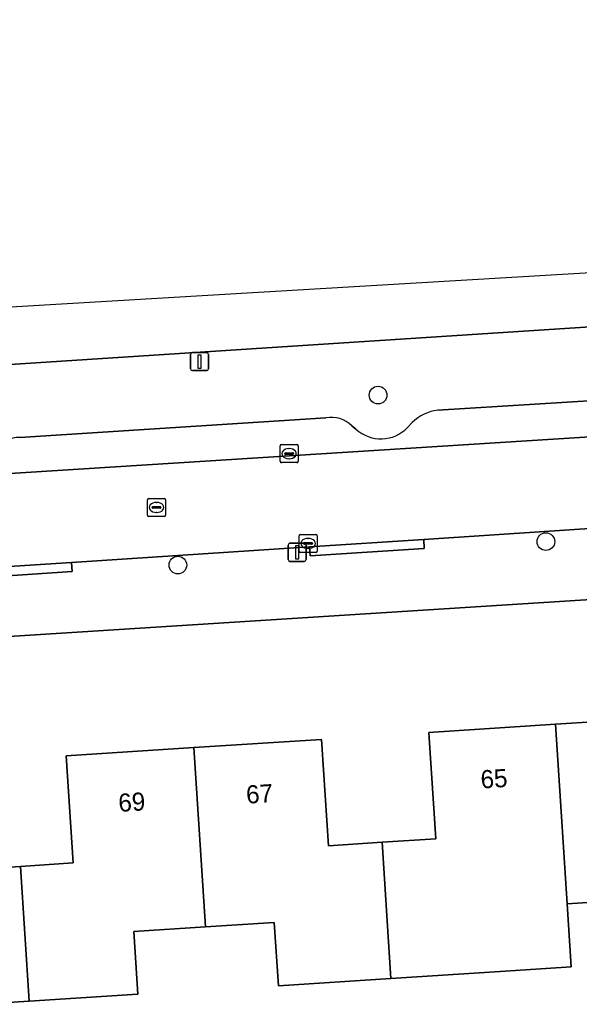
# Model space of a CAD drawing. Extents: x 159680 to 160786, y 387323 to 388340.
# Drawn here: x 160234.3 to 160265.2, y 388271.8 to 388326.4 of the extents above; entities that cross this region are included whole.
import ezdxf

# ---------------------------------------------------------------- set-up
doc = ezdxf.new("R2010")
doc.units = 0
for name, color, linetype in [('IMGEO_Boom', 7, 'Continuous'), ('IMGEO_Erf', 7, 'Continuous'), ('IMGEO_Groenvoorziening', 7, 'Continuous'), ('IMGEO_Kolk', 7, 'Continuous'), ('IMGEO_Lichtmast', 7, 'Continuous'), ('IMGEO_Pand', 7, 'Continuous'), ('IMGEO_Pand_nummerreeks', 7, 'Continuous'), ('IMGEO_Parkeervlak_open', 7, 'Continuous'), ('IMGEO_Rijbaan_lokaal_open', 7, 'Continuous'), ('IMGEO_Rijbaan_regionaal_gesloten', 7, 'Continuous'), ('IMGEO_Rioolput', 7, 'Continuous'), ('IMGEO_Voetpad_open', 7, 'Continuous')]:
    doc.layers.add(name, color=color, linetype=linetype)

msp = doc.modelspace()

# ---------------------------------------------------------------- linework, layer by layer
at = {"layer": 'IMGEO_Boom'}
for centre in [(160254.088, 388305.655), (160263.367, 388297.556), (160243.015, 388296.26)]:
    msp.add_circle(centre, 0.489, dxfattribs=at)
at = {"layer": 'IMGEO_Erf'}
for points in [[(160392.653, 388302.487), (160387.915, 388302.12), (160149.004, 388286.929)], [(160231.422, 388279.416), (160234.32, 388279.603), (160237.22, 388279.79), (160236.838, 388285.709), (160243.905, 388286.165), (160250.968, 388286.62), (160250.987, 388286.331), (160251.347, 388280.747), (160254.31, 388280.938), (160257.276, 388281.13), (160256.916, 388286.714), (160256.897, 388287.006), (160263.905, 388287.458), (160270.915, 388287.911)], [(160300.719, 388276.418), (160294.749, 388276.033), (160288.478, 388275.628), (160288.253, 388279.117), (160284.535, 388278.877), (160280.488, 388278.616), (160280.711, 388275.15), (160274.767, 388274.767), (160268.474, 388274.361), (160268.254, 388277.779), (160264.545, 388277.54), (160264.77, 388274.05), (160260.84, 388273.796), (160254.799, 388273.406), (160248.574, 388273.005), (160248.348, 388276.507), (160244.543, 388276.261), (160240.583, 388276.006), (160240.806, 388272.544), (160234.801, 388272.156), (160228.663, 388271.76)]]:
    msp.add_lwpolyline(points, dxfattribs=at)
at = {"layer": 'IMGEO_Groenvoorziening'}
for points in [[(160403.853, 388315.091), (160398.745, 388314.787), (160398.521, 388317.939), (160391.839, 388317.513), (160299.632, 388311.63), (160228.902, 388307.039), (160199.88, 388305.266), (160190.331, 388304.538)], [(160257.396, 388304.819), (160273.477, 388305.823)], [(160234.273, 388303.317), (160251.198, 388304.402)], [(160255.72, 388303.866), (160255.982, 388304.137)], [(160252.633, 388303.953), (160252.865, 388303.775)]]:
    msp.add_lwpolyline(points, dxfattribs=at)
for centre, radius, start, end in [((160257.657, 388302.471), 2.363, 96.3475, 135.1504), ((160251.489, 388302.816), 1.613, 44.8367, 100.4143), ((160254.246, 388305.278), 2.041, 227.4293, 316.2219), ((160234.308, 388301.36), 1.958, 91.0344, 136.3895)]:
    msp.add_arc(centre, radius, start, end, dxfattribs=at)
at = {"layer": 'IMGEO_Kolk'}
for p, q in [((160248.665, 388301.995), (160248.665, 388302.847)), ((160248.74, 388302.921), (160249.592, 388302.921)), ((160248.924, 388302.415), (160248.924, 388302.427)), ((160248.967, 388302.464), (160249.365, 388302.464)), ((160249.153, 388302.701), (160249.178, 388302.701)), ((160249.408, 388302.427), (160249.408, 388302.415)), ((160249.666, 388302.847), (160249.666, 388301.995)), ((160249.592, 388301.921), (160248.74, 388301.921)), ((160249.362, 388302.378), (160248.964, 388302.378)), ((160249.176, 388302.141), (160249.151, 388302.141)), ((160249.718, 388297.03), (160249.718, 388297.882)), ((160249.793, 388297.956), (160250.645, 388297.956)), ((160250.02, 388297.499), (160250.418, 388297.499)), ((160250.206, 388297.736), (160250.231, 388297.736)), ((160250.719, 388297.882), (160250.719, 388297.03)), ((160250.645, 388296.956), (160249.793, 388296.956)), ((160249.977, 388297.45), (160249.977, 388297.462)), ((160250.415, 388297.413), (160250.017, 388297.413)), ((160250.229, 388297.176), (160250.204, 388297.176)), ((160250.461, 388297.462), (160250.461, 388297.45))]:
    msp.add_line(p, q, dxfattribs=at)
for points in [[(160248.665, 388301.995), (160248.665, 388302.847)], [(160248.74, 388302.921), (160249.592, 388302.921)], [(160249.666, 388302.847), (160249.666, 388301.995)], [(160249.592, 388301.921), (160248.74, 388301.921)], [(160249.718, 388297.03), (160249.718, 388297.882)], [(160249.793, 388297.956), (160250.645, 388297.956)], [(160250.719, 388297.882), (160250.719, 388297.03)], [(160250.645, 388296.956), (160249.793, 388296.956)]]:
    msp.add_lwpolyline(points, dxfattribs=at)
for centre, radius, start, end in [((160248.742, 388302.845), 0.0765, 91.552, 178.448), ((160248.742, 388302.845), 0.0765, 91.552, 178.448), ((160248.964, 388302.424), 0.0403, 85.8775, 175.7526), ((160248.961, 388302.414), 0.0366, 178.938, 274.7102), ((160249.365, 388302.421), 0.043, 264.8664, 352.4533), ((160249.369, 388302.426), 0.0386, 1.7309, 96.639), ((160249.59, 388302.845), 0.0765, 1.552, 88.448), ((160249.59, 388302.845), 0.0765, 1.552, 88.448), ((160248.742, 388301.997), 0.0765, 181.552, 268.448), ((160248.742, 388301.997), 0.0765, 181.552, 268.448), ((160249.59, 388301.997), 0.0765, 271.552, 358.448), ((160249.59, 388301.997), 0.0765, 271.552, 358.448), ((160249.795, 388297.88), 0.0765, 91.552, 178.448), ((160249.795, 388297.88), 0.0765, 91.552, 178.448), ((160250.017, 388297.459), 0.0403, 85.8775, 175.7526), ((160250.422, 388297.461), 0.0386, 1.7309, 96.639), ((160250.643, 388297.88), 0.0765, 1.552, 88.448), ((160250.643, 388297.88), 0.0765, 1.552, 88.448), ((160249.795, 388297.032), 0.0765, 181.552, 268.448), ((160249.795, 388297.032), 0.0765, 181.552, 268.448), ((160250.014, 388297.449), 0.0366, 178.938, 274.7102), ((160250.418, 388297.456), 0.043, 264.8664, 352.4533), ((160250.643, 388297.032), 0.0765, 271.552, 358.448), ((160250.643, 388297.032), 0.0765, 271.552, 358.448)]:
    msp.add_arc(centre, radius, start, end, dxfattribs=at)
for centre, major_axis, ratio, start_param, end_param in [((160249.152, 388302.421), (-0.387, 0.002), 0.722429, 4.712389, 7.853982), ((160249.177, 388302.421), (-0.39, 0.002), 0.717154, 1.570796, 4.712389), ((160250.205, 388297.456), (-0.387, 0.002), 0.722429, 4.712389, 7.853982), ((160250.23, 388297.456), (-0.39, 0.002), 0.717154, 1.570796, 4.712389)]:
    msp.add_ellipse(centre, major_axis=major_axis, ratio=ratio, start_param=start_param, end_param=end_param, dxfattribs=at)
at = {"layer": 'IMGEO_Lichtmast'}
for p, q in [((160243.719, 388307.109), (160243.719, 388307.909)), ((160243.719, 388307.909), (160243.719, 388307.109)), ((160243.819, 388308.009), (160244.609, 388308.009)), ((160244.609, 388308.009), (160243.819, 388308.009)), ((160244.709, 388307.909), (160244.709, 388307.109)), ((160244.709, 388307.109), (160244.709, 388307.909)), ((160244.609, 388307.009), (160243.819, 388307.009)), ((160243.819, 388307.009), (160244.609, 388307.009)), ((160249.117, 388296.566), (160249.117, 388297.366)), ((160249.117, 388297.366), (160249.117, 388296.566)), ((160249.217, 388297.466), (160250.007, 388297.466)), ((160250.007, 388297.466), (160249.217, 388297.466)), ((160250.107, 388297.366), (160250.107, 388296.566)), ((160250.107, 388296.566), (160250.107, 388297.366)), ((160250.007, 388296.466), (160249.217, 388296.466)), ((160249.217, 388296.466), (160250.007, 388296.466))]:
    msp.add_line(p, q, dxfattribs=at)
for points in [[(160244.139, 388307.884), (160244.289, 388307.884), (160244.289, 388307.134), (160244.139, 388307.134), (160244.139, 388307.884)], [(160249.537, 388297.341), (160249.687, 388297.341), (160249.687, 388296.591), (160249.537, 388296.591), (160249.537, 388297.341)]]:
    msp.add_lwpolyline(points, dxfattribs=at)
for centre, start, end in [((160243.819, 388307.909), 90, 180), ((160243.819, 388307.909), 90, 180), ((160244.609, 388307.909), 0, 90), ((160244.609, 388307.909), 360, 90), ((160243.819, 388307.109), 180, 270), ((160243.819, 388307.109), 180, 270), ((160244.609, 388307.109), 270, 0), ((160244.609, 388307.109), 270, 0), ((160249.217, 388297.366), 90, 180), ((160249.217, 388297.366), 90, 180), ((160250.007, 388297.366), 0, 90), ((160250.007, 388297.366), 360, 90), ((160249.217, 388296.566), 180, 270), ((160249.217, 388296.566), 180, 270), ((160250.007, 388296.566), 270, 0), ((160250.007, 388296.566), 270, 0)]:
    msp.add_arc(centre, 0.1, start, end, dxfattribs=at)
at = {"layer": 'IMGEO_Pand'}
for points in [[(160274.288, 388282.216), (160271.295, 388282.023), (160270.915, 388287.911), (160263.905, 388287.458), (160264.545, 388277.54), (160268.254, 388277.779), (160268.474, 388274.361), (160274.767, 388274.767)], [(160263.905, 388287.458), (160256.897, 388287.006), (160256.916, 388286.714), (160257.276, 388281.13), (160254.31, 388280.938), (160254.799, 388273.406), (160260.84, 388273.796), (160264.77, 388274.05), (160264.545, 388277.54)], [(160244.543, 388276.261), (160248.348, 388276.507), (160248.574, 388273.005), (160254.799, 388273.406), (160254.31, 388280.938), (160251.347, 388280.747), (160250.987, 388286.331), (160250.968, 388286.62), (160243.905, 388286.165)], [(160243.905, 388286.165), (160236.838, 388285.709), (160237.22, 388279.79), (160234.32, 388279.603), (160234.801, 388272.156), (160240.806, 388272.544), (160240.583, 388276.006), (160244.543, 388276.261)], [(160234.32, 388279.603), (160231.422, 388279.416), (160231.039, 388285.354), (160224, 388284.9), (160224.646, 388274.91), (160228.444, 388275.155), (160228.663, 388271.76), (160234.801, 388272.156)]]:
    msp.add_lwpolyline(points, close=True, dxfattribs=at)
at = {"layer": 'IMGEO_Parkeervlak_open'}
for points in [[(160210.086, 388299.838), (160388.023, 388311.077)], [(160273.477, 388305.823), (160257.396, 388304.819)], [(160251.198, 388304.402), (160234.273, 388303.317)], [(160255.982, 388304.137), (160255.72, 388303.866)], [(160252.865, 388303.775), (160252.633, 388303.953)]]:
    msp.add_lwpolyline(points, dxfattribs=at)
for centre, radius, start, end in [((160257.657, 388302.471), 2.363, 96.3475, 135.1504), ((160251.489, 388302.816), 1.613, 44.8367, 100.4143), ((160254.246, 388305.278), 2.041, 227.4293, 316.2219), ((160234.308, 388301.36), 1.958, 91.0344, 136.3895)]:
    msp.add_arc(centre, radius, start, end, dxfattribs=at)
at = {"layer": 'IMGEO_Rijbaan_lokaal_open'}
for points in [[(160388.023, 388311.077), (160210.086, 388299.838)], [(160229.966, 388295.933), (160237.141, 388296.403), (160250.304, 388297.264), (160256.611, 388297.677), (160270.514, 388298.586), (160276.38, 388298.97), (160286.005, 388299.6), (160290.306, 388299.87), (160296.254, 388300.242), (160309.583, 388301.078), (160314.112, 388301.362), (160324.411, 388302.007), (160331.256, 388302.447), (160344.159, 388303.276), (160351.061, 388303.719), (160359.886, 388304.286)]]:
    msp.add_lwpolyline(points, dxfattribs=at)
at = {"layer": 'IMGEO_Rijbaan_regionaal_gesloten'}
msp.add_lwpolyline([(160501.903, 388326.406), (160464.969, 388324.217), (160400.618, 388320.403), (160179.61, 388307.304), (160156.741, 388302.704), (160156.907, 388300.87), (160169.61, 388302.543), (160171.517, 388302.732), (160176.02, 388303.18), (160176.583, 388303.235), (160185.514, 388304.143), (160190.331, 388304.538), (160199.88, 388305.266), (160228.902, 388307.039), (160299.632, 388311.63), (160391.839, 388317.513), (160398.521, 388317.939), (160398.79, 388317.956), (160402.897, 388318.218), (160407.722, 388318.526), (160501.988, 388324.54), (160501.903, 388326.406)], dxfattribs=at)
at = {"layer": 'IMGEO_Rioolput'}
for p, q in [((160241.335, 388299.02), (160241.335, 388299.872)), ((160241.41, 388299.946), (160242.262, 388299.946)), ((160241.823, 388299.726), (160241.848, 388299.726)), ((160242.336, 388299.872), (160242.336, 388299.02)), ((160241.594, 388299.44), (160241.594, 388299.452)), ((160242.032, 388299.403), (160241.634, 388299.403)), ((160241.637, 388299.489), (160242.035, 388299.489)), ((160241.846, 388299.166), (160241.821, 388299.166)), ((160242.078, 388299.452), (160242.078, 388299.44)), ((160242.262, 388298.946), (160241.41, 388298.946))]:
    msp.add_line(p, q, dxfattribs=at)
for points in [[(160241.335, 388299.02), (160241.335, 388299.872)], [(160241.41, 388299.946), (160242.262, 388299.946)], [(160242.336, 388299.872), (160242.336, 388299.02)], [(160242.262, 388298.946), (160241.41, 388298.946)]]:
    msp.add_lwpolyline(points, dxfattribs=at)
for centre, radius, start, end in [((160241.412, 388299.87), 0.0765, 91.552, 178.448), ((160241.412, 388299.87), 0.0765, 91.552, 178.448), ((160242.26, 388299.87), 0.0765, 1.552, 88.448), ((160242.26, 388299.87), 0.0765, 1.552, 88.448), ((160241.634, 388299.449), 0.0403, 85.8775, 175.7526), ((160241.631, 388299.439), 0.0366, 178.938, 274.7102), ((160242.035, 388299.446), 0.043, 264.8664, 352.4533), ((160242.039, 388299.451), 0.0386, 1.7309, 96.639), ((160241.412, 388299.022), 0.0765, 181.552, 268.448), ((160241.412, 388299.022), 0.0765, 181.552, 268.448), ((160242.26, 388299.022), 0.0765, 271.552, 358.448), ((160242.26, 388299.022), 0.0765, 271.552, 358.448)]:
    msp.add_arc(centre, radius, start, end, dxfattribs=at)
for centre, major_axis, ratio, start_param, end_param in [((160241.822, 388299.446), (-0.387, 0.002), 0.722429, 4.712389, 7.853982), ((160241.847, 388299.446), (-0.39, 0.002), 0.717154, 1.570796, 4.712389)]:
    msp.add_ellipse(centre, major_axis=major_axis, ratio=ratio, start_param=start_param, end_param=end_param, dxfattribs=at)
at = {"layer": 'IMGEO_Voetpad_open'}
for points in [[(160145.289, 388286.762), (160149.004, 388286.929), (160387.915, 388302.12)], [(160309.583, 388301.078), (160296.254, 388300.242), (160296.283, 388299.743), (160290.335, 388299.37), (160290.306, 388299.87), (160286.005, 388299.6), (160276.38, 388298.97), (160276.411, 388298.471), (160270.545, 388298.087), (160270.514, 388298.586), (160256.611, 388297.677), (160256.642, 388297.178), (160250.335, 388296.765), (160250.304, 388297.264), (160237.141, 388296.403), (160237.171, 388295.904), (160229.996, 388295.434)]]:
    msp.add_lwpolyline(points, dxfattribs=at)
for points in [[(160256.611, 388297.677), (160250.304, 388297.264), (160250.335, 388296.765), (160256.642, 388297.178)], [(160237.141, 388296.403), (160229.966, 388295.933), (160229.996, 388295.434), (160237.171, 388295.904)]]:
    msp.add_lwpolyline(points, close=True, dxfattribs=at)

# ---------------------------------------------------------------- texts
at = {"layer": 'IMGEO_Pand_nummerreeks'}
for s, rotation, p in [('65', 3.6956, (160259.788, 388283.905)), ('67', 3.6889, (160246.822, 388283.066)), ('69', 3.6889, (160239.757, 388282.611))]:
    msp.add_text(s, height=1, rotation=rotation, dxfattribs=at).set_placement(p)

doc.saveas('drawing.dxf')
